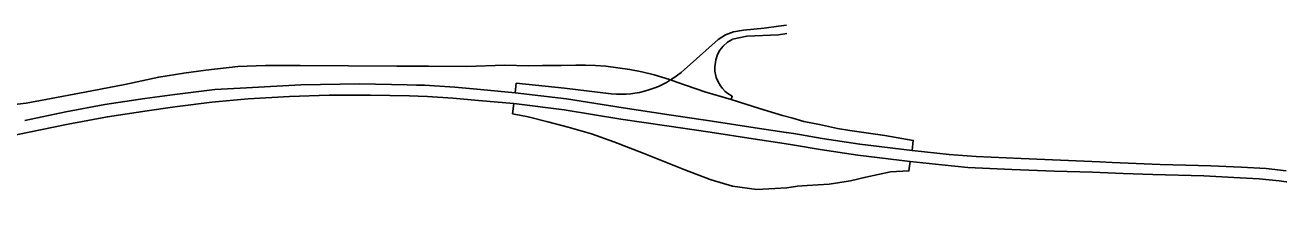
# Model space of a CAD drawing. Extents: x 0 to 34, y 0 to 22.
# Drawn here: x 5.383 to 5.4877, y 15.1312 to 15.1465 of the extents above; entities that cross this region are included whole.
import ezdxf

# ---------------------------------------------------------------- set-up
doc = ezdxf.new("R2010")
doc.units = 0
doc.layers.add('GM_X_Interchange_Ramps', color=7, linetype='Continuous')
doc.layers.add('GM_X_US_Route', color=7, linetype='Continuous')

msp = doc.modelspace()

# ---------------------------------------------------------------- linework, layer by layer
at = {"layer": 'GM_X_Interchange_Ramps'}
for points in [[(5.446602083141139, 15.146488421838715), (5.445933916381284, 15.146399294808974), (5.4447315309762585, 15.14622104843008), (5.443014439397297, 15.146073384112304), (5.442170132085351, 15.145931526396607), (5.441501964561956, 15.145686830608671), (5.440878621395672, 15.145286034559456), (5.438038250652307, 15.14276049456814), (5.437789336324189, 15.14254269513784), (5.437509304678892, 15.142318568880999), (5.43726091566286, 15.14213662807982), (5.437004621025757, 15.141964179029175), (5.436914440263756, 15.141909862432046), (5.436578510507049, 15.141707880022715), (5.436198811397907, 15.14150906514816), (5.435913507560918, 15.141376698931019), (5.435517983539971, 15.14121532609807), (5.435116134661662, 15.141078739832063), (5.434734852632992, 15.140966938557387), (5.434310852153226, 15.140868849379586), (5.43392851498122, 15.14080187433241), (5.433589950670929, 15.14075863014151), (5.433219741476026, 15.140728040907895), (5.432836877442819, 15.140715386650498), (5.432398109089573, 15.140723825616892), (5.431962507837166, 15.140756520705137), (5.428068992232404, 15.141219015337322), (5.424041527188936, 15.141639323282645), (5.423940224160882, 15.140839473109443)], [(5.4420578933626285, 15.145287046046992), (5.4420920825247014, 15.145307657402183), (5.443283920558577, 15.145552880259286), (5.445911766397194, 15.14568682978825), (5.446624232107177, 15.145775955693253)], [(5.441984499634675, 15.140277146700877), (5.442068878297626, 15.140546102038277), (5.441708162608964, 15.140769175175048), (5.441482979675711, 15.140949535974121), (5.4412514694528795, 15.141183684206), (5.441075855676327, 15.141408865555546), (5.4408780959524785, 15.14174216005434), (5.440724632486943, 15.142120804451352), (5.4406138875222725, 15.142649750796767), (5.440601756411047, 15.143018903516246), (5.440683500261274, 15.143584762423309), (5.440842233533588, 15.144031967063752), (5.441041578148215, 15.144388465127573), (5.441313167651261, 15.14473283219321), (5.4416817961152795, 15.145060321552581), (5.4420578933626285, 15.145287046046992)], [(5.457083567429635, 15.136022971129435), (5.45717780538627, 15.136861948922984), (5.454804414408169, 15.137266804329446), (5.451893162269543, 15.137686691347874), (5.450850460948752, 15.13786167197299), (5.449338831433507, 15.13818357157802), (5.448052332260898, 15.138447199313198), (5.4471178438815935, 15.138711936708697), (5.446266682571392, 15.138935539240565), (5.445331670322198, 15.13921451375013), (5.444342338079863, 15.139537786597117), (5.441984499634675, 15.140277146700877), (5.439781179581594, 15.140923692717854), (5.437441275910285, 15.141733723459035), (5.436914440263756, 15.141909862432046), (5.436453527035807, 15.142063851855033), (5.435535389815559, 15.142329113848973), (5.434508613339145, 15.14258014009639), (5.433505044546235, 15.14278053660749), (5.432527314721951, 15.142934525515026), (5.431508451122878, 15.14305107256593), (5.430639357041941, 15.143116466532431), (5.429822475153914, 15.143149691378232), (5.429005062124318, 15.143154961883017), (5.427777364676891, 15.143111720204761), (5.426225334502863, 15.143129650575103), (5.425076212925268, 15.143097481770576), (5.423064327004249, 15.14314652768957), (5.419917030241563, 15.143029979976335), (5.4167064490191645, 15.14306056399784), (5.4157893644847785, 15.143065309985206), (5.414064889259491, 15.143074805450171), (5.406011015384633, 15.143122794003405), (5.403108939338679, 15.143125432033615), (5.400807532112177, 15.143032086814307), (5.398114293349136, 15.142729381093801), (5.396281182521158, 15.142474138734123), (5.394193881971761, 15.142149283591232), (5.391366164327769, 15.141531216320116), (5.38801846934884, 15.140887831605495), (5.38477677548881, 15.140266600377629), (5.383124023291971, 15.139977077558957), (5.380722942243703, 15.139697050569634)], [(5.423822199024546, 15.139957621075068), (5.42372985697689, 15.139094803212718), (5.425044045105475, 15.1388274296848), (5.426669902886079, 15.138426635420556), (5.4283622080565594, 15.137958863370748), (5.430321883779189, 15.137401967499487), (5.432192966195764, 15.136755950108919), (5.434642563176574, 15.13579826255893), (5.438116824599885, 15.134417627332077), (5.44021045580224, 15.133616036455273), (5.440299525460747, 15.133588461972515)], [(5.44751495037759, 15.133036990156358), (5.4483170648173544, 15.133103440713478), (5.450141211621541, 15.133226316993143), (5.451928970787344, 15.133499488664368), (5.453216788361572, 15.133794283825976), (5.455265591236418, 15.134239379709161), (5.456814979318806, 15.134322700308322), (5.456906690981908, 15.135094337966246)], [(5.440299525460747, 15.133588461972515), (5.442081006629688, 15.133036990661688), (5.444129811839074, 15.132769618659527), (5.4466242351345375, 15.132903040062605), (5.44751495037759, 15.133036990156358)]]:
    msp.add_lwpolyline(points, dxfattribs=at)
at = {"layer": 'GM_X_US_Route'}
for points in [[(5.383014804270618, 15.13854133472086), (5.386432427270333, 15.139244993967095), (5.389704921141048, 15.139859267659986), (5.393022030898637, 15.140361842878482), (5.395550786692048, 15.140708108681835), (5.3984383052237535, 15.141063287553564), (5.3988867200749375, 15.141118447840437), (5.401518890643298, 15.141258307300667), (5.406070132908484, 15.141509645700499), (5.410970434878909, 15.141593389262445), (5.414935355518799, 15.141495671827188), (5.415719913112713, 15.141488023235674), (5.416373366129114, 15.141481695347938), (5.418900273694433, 15.14131415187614), (5.421050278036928, 15.141118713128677), (5.423940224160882, 15.140839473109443), (5.428221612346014, 15.140344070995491), (5.432954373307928, 15.139576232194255), (5.4367936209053, 15.13900383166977), (5.440395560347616, 15.138473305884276), (5.443983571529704, 15.13791488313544), (5.4465663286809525, 15.137537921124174), (5.447196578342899, 15.137432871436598), (5.44958189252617, 15.137035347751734), (5.452723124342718, 15.136560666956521), (5.457083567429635, 15.136022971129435), (5.460166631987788, 15.135693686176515), (5.462425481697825, 15.135524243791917), (5.466169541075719, 15.135356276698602), (5.472745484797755, 15.135065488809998), (5.473784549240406, 15.135025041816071), (5.477771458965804, 15.13486999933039), (5.482015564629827, 15.134758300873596), (5.484542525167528, 15.134632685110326), (5.486636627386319, 15.134520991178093), (5.488311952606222, 15.134339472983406)], [(5.395343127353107, 15.139627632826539), (5.395764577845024, 15.139685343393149), (5.398634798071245, 15.140052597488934), (5.4016682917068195, 15.140333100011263), (5.405097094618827, 15.140522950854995), (5.408429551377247, 15.140630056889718), (5.411850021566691, 15.140630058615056), (5.415130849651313, 15.140588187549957), (5.415843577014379, 15.140555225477), (5.416638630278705, 15.140518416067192), (5.418746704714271, 15.1403787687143), (5.419656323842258, 15.140296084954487)], [(5.36896903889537, 15.134567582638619), (5.371437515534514, 15.135078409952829), (5.3832286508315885, 15.137518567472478), (5.386646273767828, 15.13822222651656), (5.389918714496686, 15.138836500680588), (5.393235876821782, 15.139339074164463), (5.395343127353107, 15.139627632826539)], [(5.419656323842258, 15.140296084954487), (5.420896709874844, 15.140183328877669), (5.423822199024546, 15.139957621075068)], [(5.423822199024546, 15.139957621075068), (5.428044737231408, 15.139415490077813), (5.432777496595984, 15.138647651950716), (5.436616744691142, 15.138075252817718), (5.440218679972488, 15.13754472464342), (5.443806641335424, 15.136986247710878), (5.44638945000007, 15.136609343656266), (5.447258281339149, 15.136464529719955), (5.449405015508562, 15.136106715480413), (5.452546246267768, 15.13563203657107), (5.456906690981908, 15.135094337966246), (5.459568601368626, 15.134836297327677), (5.461718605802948, 15.13461290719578), (5.46540428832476, 15.134431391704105), (5.468948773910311, 15.1343139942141)], [(5.468948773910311, 15.1343139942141), (5.472147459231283, 15.134208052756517), (5.474700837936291, 15.134108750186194), (5.47717337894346, 15.134012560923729), (5.481417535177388, 15.133900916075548), (5.483944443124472, 15.133775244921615), (5.486038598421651, 15.133663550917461), (5.487713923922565, 15.133482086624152), (5.4892775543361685, 15.133258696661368), (5.491790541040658, 15.132811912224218), (5.492348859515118, 15.13267611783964), (5.492823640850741, 15.13256062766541), (5.494024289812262, 15.132253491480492), (5.495559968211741, 15.131834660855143), (5.497381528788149, 15.13136029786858), (5.497938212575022, 15.13115098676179)]]:
    msp.add_lwpolyline(points, dxfattribs=at)

doc.saveas('drawing.dxf')
